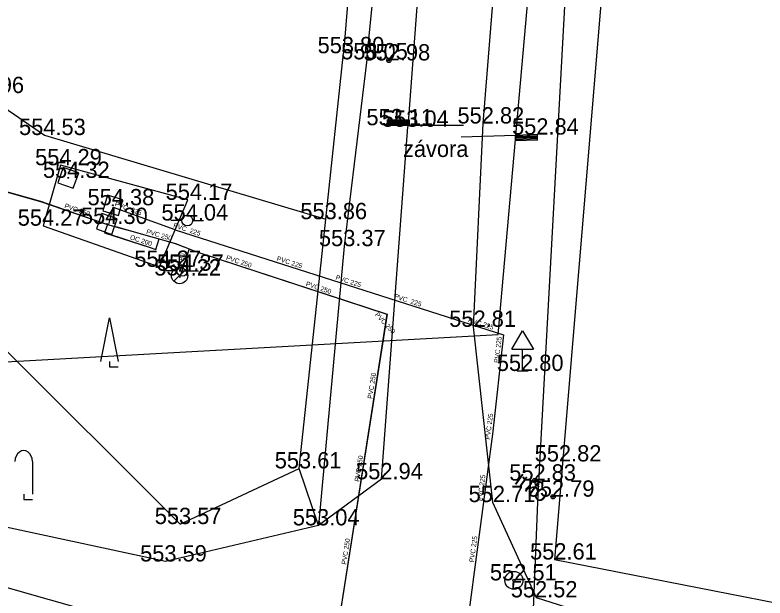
# Model space of a CAD drawing. Extents: x -669393 to -668650, y -1126925 to -1126294.
# Drawn here: x -668927.43 to -668892.94, y -1126447.22 to -1126420.41 of the extents above; entities that cross this region are included whole.
import ezdxf

# ---------------------------------------------------------------- set-up
doc = ezdxf.new("R2010")
doc.units = 0
for name, color, linetype in [('G_Bod_tecka', 7, 'Continuous'), ('G_Bod_vyska', 7, 'Continuous'), ('G_Bodove_pole', 7, 'Continuous'), ('G_Breh_Teren', 7, 'Continuous'), ('G_Cesty_Schody', 7, 'Continuous'), ('G_Objekty_dopravni', 7, 'Continuous'), ('G_Objekty_technicke', 7, 'Continuous'), ('G_Plochy_zpevnene', 7, 'Continuous'), ('G_Poznamky_odkaz', 7, 'Continuous'), ('G_Site-Sachty_N', 7, 'Continuous'), ('G_Site-Sloupy', 7, 'Continuous'), ('G_Site-vodovod', 7, 'Continuous'), ('G_Z_SPOJE_podz_geodeticky', 7, 'Continuous'), ('G_Z_SPOJE_podz_priblizne', 7, 'Continuous'), ('G_Z_VODA_podz_kotovane', 7, 'Continuous'), ('G_Zelen-rozhrani', 7, 'Continuous'), ('G_Zelen-Znacky', 7, 'Continuous'), ('Vrstva 25', 7, 'Continuous'), ('Vrstva 26', 7, 'Continuous'), ('Vrstva 4', 7, 'Continuous'), ('Vrstva 6', 7, 'Continuous'), ('Vrstva 7', 7, 'Continuous')]:
    doc.layers.add(name, color=color, linetype=linetype)

msp = doc.modelspace()

# ---------------------------------------------------------------- linework, layer by layer
at = {"layer": 'G_Bod_tecka'}
for p, q in [((-668912.33, -1126422.17), (-668912.33, -1126422.17)), ((-668911.25, -1126422.45), (-668911.25, -1126422.45)), ((-668910.24, -1126422.5), (-668910.24, -1126422.5)), ((-668910.31, -1126425.48), (-668910.31, -1126425.48)), ((-668909.37, -1126425.55), (-668909.37, -1126425.55)), ((-668905.92, -1126425.4), (-668905.92, -1126425.4)), ((-668926.08, -1126425.93), (-668926.08, -1126425.93)), ((-668903.41, -1126425.91), (-668903.41, -1126425.91)), ((-668925.34, -1126427.32), (-668925.34, -1126427.32)), ((-668924.98, -1126427.9), (-668924.98, -1126427.9)), ((-668919.48, -1126428.91), (-668919.48, -1126428.91)), ((-668922.93, -1126429.16), (-668922.93, -1126429.16)), ((-668926.14, -1126430.1), (-668926.14, -1126430.1)), ((-668923.21, -1126430.02), (-668923.21, -1126430.02)), ((-668919.51, -1126429.86), (-668919.51, -1126429.86)), ((-668913.13, -1126429.8), (-668913.13, -1126429.8)), ((-668912.29, -1126431.04), (-668912.29, -1126431.04)), ((-668920.78, -1126431.99), (-668920.78, -1126431.99)), ((-668919.74, -1126432.17), (-668919.74, -1126432.17)), ((-668919.86, -1126432.39), (-668919.86, -1126432.39)), ((-668906.36, -1126434.75), (-668906.36, -1126434.75)), ((-668904.09, -1126436.78), (-668904.09, -1126436.78)), ((-668902.37, -1126440.94), (-668902.37, -1126440.94)), ((-668914.37, -1126441.26), (-668914.37, -1126441.26)), ((-668910.58, -1126441.76), (-668910.58, -1126441.76)), ((-668903.54, -1126441.82), (-668903.54, -1126441.82)), ((-668905.47, -1126442.81), (-668905.47, -1126442.81)), ((-668902.69, -1126442.56), (-668902.69, -1126442.56)), ((-668919.84, -1126443.82), (-668919.84, -1126443.82)), ((-668913.47, -1126443.88), (-668913.47, -1126443.88)), ((-668920.51, -1126445.54), (-668920.51, -1126445.54)), ((-668902.63, -1126445.45), (-668902.63, -1126445.45)), ((-668904.49, -1126446.41), (-668904.49, -1126446.41)), ((-668903.47, -1126447.19), (-668903.47, -1126447.19))]:
    msp.add_line(p, q, dxfattribs=at)
at = {"layer": 'G_Bodove_pole'}
for radius in [0.412, 0.05]:
    msp.add_circle((-668904.49, -1126446.41), radius, dxfattribs=at)
at = {"layer": 'G_Breh_Teren'}
msp.add_line((-668913.47, -1126443.88), (-668914.37, -1126441.26), dxfattribs=at)
for points in [[(-668912.75, -1126385.93), (-668908.95, -1126387.61), (-668910.5, -1126399.99), (-668912.33, -1126422.17)], [(-668911.25, -1126422.45), (-668909.02, -1126400.02), (-668908.1, -1126386.96)], [(-668914.37, -1126441.26), (-668913.13, -1126429.8), (-668912.33, -1126422.17)], [(-668911.25, -1126422.45), (-668912.29, -1126431.04), (-668913.47, -1126443.88)]]:
    msp.add_lwpolyline(points, dxfattribs=at)
at = {"layer": 'G_Cesty_Schody'}
for p, q in [((-668910.58, -1126441.76), (-668913.47, -1126443.88)), ((-668913.47, -1126443.88), (-668920.51, -1126445.54))]:
    msp.add_line(p, q, dxfattribs=at)
for points in [[(-668894.26, -1126322.24), (-668898.22, -1126354.4), (-668901.58, -1126380.34), (-668903.94, -1126400.82), (-668905.92, -1126425.4)], [(-668905.63, -1126387.85), (-668907.48, -1126400.39), (-668909.37, -1126425.55)], [(-668910.58, -1126441.76), (-668909.37, -1126425.55)], [(-668905.92, -1126425.4), (-668906.36, -1126434.75), (-668905.47, -1126442.81), (-668903.47, -1126447.19)], [(-668920.51, -1126445.54), (-668935.21, -1126442.38), (-668943.72, -1126440.95), (-668952.23, -1126439.53)], [(-668987.39, -1126472.25), (-668982.11, -1126465.21), (-668976.82, -1126458.17), (-668974.68, -1126455.18), (-668971.59, -1126450.6), (-668970.01, -1126448.32), (-668968.35, -1126446.06), (-668967.69, -1126445.28), (-668967.05, -1126444.67), (-668966.44, -1126444.17), (-668965.31, -1126443.41), (-668964.4, -1126442.92), (-668963.69, -1126442.59), (-668962.6, -1126442.18), (-668961.48, -1126441.85), (-668960.45, -1126441.61), (-668958.64, -1126441.32), (-668957.27, -1126441.2), (-668956.25, -1126441.17), (-668954.72, -1126441.24), (-668953.21, -1126441.42), (-668944.59, -1126442.87), (-668935.98, -1126444.4), (-668920.75, -1126448.74)], [(-668903.47, -1126447.19), (-668899.67, -1126448.41), (-668897.23, -1126448.92)]]:
    msp.add_lwpolyline(points, dxfattribs=at)
at = {"layer": 'G_Objekty_dopravni'}
for p, q in [((-668904.59, -1126435.78), (-668904.09, -1126434.93)), ((-668904.09, -1126434.93), (-668903.59, -1126435.78)), ((-668904.59, -1126435.78), (-668903.59, -1126435.78)), ((-668904.09, -1126436.78), (-668904.09, -1126435.78)), ((-668904.34, -1126436.78), (-668903.84, -1126436.78))]:
    msp.add_line(p, q, dxfattribs=at)
at = {"layer": 'G_Objekty_technicke'}
for points in [[(-668910.31, -1126425.23), (-668909.31, -1126425.23)], [(-668910.31, -1126425.23), (-668910.31, -1126425.48)], [(-668910.31, -1126425.28), (-668909.31, -1126425.28)], [(-668909.31, -1126425.23), (-668909.31, -1126425.48)], [(-668910.31, -1126425.33), (-668909.31, -1126425.33)], [(-668910.31, -1126425.38), (-668909.31, -1126425.38)], [(-668910.31, -1126425.43), (-668909.31, -1126425.43)], [(-668910.31, -1126425.48), (-668909.31, -1126425.48)], [(-668909.31, -1126425.48), (-668906.81, -1126425.48)], [(-668904.409, -1126425.944), (-668906.908, -1126426.031)], [(-668903.41, -1126425.91), (-668904.409, -1126425.944)], [(-668904.401, -1126426.194), (-668904.409, -1126425.944)], [(-668903.408, -1126425.96), (-668904.408, -1126425.994)], [(-668903.401, -1126426.16), (-668903.41, -1126425.91)], [(-668903.407, -1126426.01), (-668904.406, -1126426.044)], [(-668903.405, -1126426.06), (-668904.404, -1126426.094)], [(-668903.403, -1126426.11), (-668904.403, -1126426.144)], [(-668903.401, -1126426.16), (-668904.401, -1126426.194)]]:
    msp.add_lwpolyline(points, dxfattribs=at)
at = {"layer": 'G_Plochy_zpevnene'}
for p, q in [((-668925.34, -1126427.32), (-668926.14, -1126430.1)), ((-668919.48, -1126428.91), (-668925.34, -1126427.32)), ((-668926.14, -1126430.1), (-668920.78, -1126431.99))]:
    msp.add_line(p, q, dxfattribs=at)
msp.add_lwpolyline([(-668920.78, -1126431.99), (-668919.48, -1126428.91)], dxfattribs=at)
at = {"layer": 'G_Site-Sachty_N'}
for points in [[(-668925.458, -1126428.129), (-668924.751, -1126428.378), (-668924.502, -1126427.671), (-668925.209, -1126427.422)], [(-668922.676, -1126429.625), (-668922.465, -1126428.906), (-668923.184, -1126428.695), (-668923.395, -1126429.414)], [(-668923.688, -1126430.249), (-668922.981, -1126430.498), (-668922.732, -1126429.791), (-668923.439, -1126429.542)]]:
    msp.add_lwpolyline(points, close=True, dxfattribs=at)
for centre in [(-668924.98, -1126427.9), (-668922.93, -1126429.16), (-668923.21, -1126430.02)]:
    msp.add_circle(centre, 0.02, dxfattribs=at)
at = {"layer": 'G_Site-Sloupy'}
for centre, radius in [((-668910.24, -1126422.5), 0.1), ((-668910.24, -1126422.5), 0.0348), ((-668903.54, -1126441.82), 0.1), ((-668903.54, -1126441.82), 0.0348), ((-668902.69, -1126442.56), 0.1), ((-668902.69, -1126442.56), 0.0348)]:
    msp.add_circle(centre, radius, dxfattribs=at)
at = {"layer": 'G_Site-vodovod'}
for points in [[(-668919.76, -1126429.86), (-668920.26, -1126429.86)], [(-668919.26, -1126429.86), (-668918.76, -1126429.86)], [(-668920.11, -1126431.49), (-668919.61, -1126431.49)], [(-668919.86, -1126432.015), (-668919.86, -1126431.49)], [(-668919.99, -1126432.17), (-668920.49, -1126432.17)], [(-668920.125, -1126432.655), (-668919.595, -1126432.125)], [(-668919.49, -1126432.17), (-668918.99, -1126432.17)]]:
    msp.add_lwpolyline(points, dxfattribs=at)
for centre, radius in [((-668919.51, -1126429.86), 0.25), ((-668919.86, -1126432.39), 0.375), ((-668919.74, -1126432.17), 0.25)]:
    msp.add_circle(centre, radius, dxfattribs=at)
at = {"layer": 'G_Z_SPOJE_podz_geodeticky'}
for points in [[(-668931.17, -1126436.55), (-668905.21, -1126435.1), (-668894.94, -1126319.53), (-668857.57, -1126303.9), (-668856.01, -1126304.41), (-668852.51, -1126305.5)], [(-668913.11, -1126502.62), (-668907.04, -1126482.44), (-668904.52, -1126474.93), (-668904.4, -1126467.75), (-668903.38, -1126442.44), (-668901.53, -1126408.78), (-668897.76, -1126368.98), (-668893.07, -1126321.82), (-668889.79, -1126320.56), (-668870.03, -1126313.47), (-668858.58, -1126310.04), (-668856.57, -1126309.46), (-668855.65, -1126309.36)]]:
    msp.add_lwpolyline(points, dxfattribs=at)
at = {"layer": 'G_Z_SPOJE_podz_priblizne'}
for points in [[(-668931.17, -1126436.55), (-668905.21, -1126435.1), (-668894.94, -1126319.53), (-668857.57, -1126303.9), (-668856.01, -1126304.41), (-668852.51, -1126305.5)], [(-668913.11, -1126502.62), (-668907.04, -1126482.44), (-668904.52, -1126474.93), (-668904.4, -1126467.75), (-668903.38, -1126442.44), (-668901.53, -1126408.78), (-668897.76, -1126368.98), (-668893.07, -1126321.82), (-668889.79, -1126320.56), (-668870.03, -1126313.47), (-668858.58, -1126310.04), (-668856.57, -1126309.46), (-668855.65, -1126309.36)]]:
    msp.add_lwpolyline(points, dxfattribs=at)
at = {"layer": 'G_Z_VODA_podz_kotovane'}
for points in [[(-668942.26, -1126423.66), (-668940.76, -1126424.85), (-668939.94, -1126425.13), (-668926.26, -1126428.98), (-668923.18, -1126430.04)], [(-668923.11, -1126430.06), (-668923.11, -1126430.05), (-668922.91, -1126429.24), (-668920.08, -1126430.28)], [(-668923.18, -1126430.04), (-668923.31, -1126430.42), (-668921.22, -1126431.1), (-668920.95, -1126431.19), (-668920.8, -1126430.71)], [(-668923.18, -1126430.04), (-668922.75, -1126430.16), (-668922, -1126430.37), (-668921.09, -1126430.63), (-668920.8, -1126430.71), (-668920.06, -1126430.92), (-668919.42, -1126431.16), (-668919.11, -1126431.28), (-668910.33, -1126434.17), (-668912.66, -1126449.06), (-668913.25, -1126456.69), (-668911.63, -1126458.38)], [(-668920.08, -1126430.28), (-668920.02, -1126430.3), (-668904.97, -1126435.12), (-668905.48, -1126439.68), (-668906.77, -1126449.49), (-668907.62, -1126456.31), (-668896.55, -1126458.31), (-668888.7, -1126459.83), (-668874.33, -1126462.67)], [(-668919.42, -1126431.16), (-668919.74, -1126432.15), (-668919.87, -1126432.49)]]:
    msp.add_lwpolyline(points, dxfattribs=at)
at = {"layer": 'G_Zelen-rozhrani'}
for p, q in [((-668928.9, -1126424), (-668926.08, -1126425.93)), ((-668926.08, -1126425.93), (-668913.13, -1126429.8)), ((-668930.85, -1126432.84), (-668919.84, -1126443.82))]:
    msp.add_line(p, q, dxfattribs=at)
for points in [[(-668899.22, -1126404.64), (-668902.63, -1126445.45)], [(-668919.84, -1126443.82), (-668914.37, -1126441.26)], [(-668902.63, -1126445.45), (-668884.31, -1126449.03)]]:
    msp.add_lwpolyline(points, dxfattribs=at)
at = {"layer": 'G_Zelen-Znacky'}
for p, q in [((-668926.63, -1126440.94), (-668926.63, -1126442.44)), ((-668927.03, -1126442.44), (-668927.03, -1126442.69)), ((-668927.03, -1126442.69), (-668926.63, -1126442.69))]:
    msp.add_line(p, q, dxfattribs=at)
for points in [[(-668923.48, -1126436.34), (-668923.08, -1126434.34)], [(-668923.08, -1126434.34), (-668922.68, -1126436.34)], [(-668923.08, -1126436.34), (-668923.08, -1126436.59)], [(-668923.08, -1126436.59), (-668922.68, -1126436.59)]]:
    msp.add_lwpolyline(points, dxfattribs=at)
msp.add_ellipse((-668927.03, -1126440.941), major_axis=(0, 0.5), ratio=0.8, start_param=4.712389, end_param=7.853982, dxfattribs=at)
at = {"layer": 'Vrstva 25'}
for points in [[(-668923.182, -1126430.037), (-668923.312, -1126430.416), (-668921.221, -1126431.1), (-668920.947, -1126431.189), (-668920.804, -1126430.707)], [(-668919.418, -1126431.165), (-668919.74, -1126432.146), (-668919.871, -1126432.491)]]:
    msp.add_lwpolyline(points, dxfattribs=at)
at = {"layer": 'Vrstva 26'}
for points in [[(-668942.264, -1126423.657), (-668940.76, -1126424.849), (-668939.935, -1126425.131), (-668926.256, -1126428.978), (-668923.182, -1126430.037)], [(-668923.112, -1126430.057), (-668923.11, -1126430.05), (-668922.91, -1126429.24), (-668920.076, -1126430.28)], [(-668923.182, -1126430.037), (-668922.754, -1126430.158), (-668922.002, -1126430.37), (-668921.092, -1126430.626), (-668920.804, -1126430.707), (-668920.056, -1126430.918), (-668919.418, -1126431.165), (-668919.112, -1126431.283), (-668910.325, -1126434.169), (-668912.661, -1126449.065), (-668913.252, -1126456.694), (-668911.629, -1126458.384)], [(-668920.076, -1126430.28), (-668920.02, -1126430.3), (-668904.97, -1126435.12), (-668905.48, -1126439.68), (-668906.77, -1126449.49), (-668907.62, -1126456.31), (-668896.55, -1126458.31), (-668888.7, -1126459.83), (-668874.33, -1126462.67)]]:
    msp.add_lwpolyline(points, dxfattribs=at)
at = {"layer": 'Vrstva 6'}
for p, q in [((-668922.754, -1126430.158), (-668922.754, -1126430.158)), ((-668921.092, -1126430.626), (-668921.092, -1126430.626)), ((-668919.74, -1126432.146), (-668919.74, -1126432.146))]:
    msp.add_line(p, q, dxfattribs=at)
at = {"layer": 'Vrstva 7'}
msp.add_line((-668919.871, -1126432.491), (-668919.871, -1126432.491), dxfattribs=at)

# ---------------------------------------------------------------- texts
at = {"layer": 'G_Bod_vyska'}
for s, p in [('553.80', (-668913.516, -1126422.17)), ('553.05', (-668912.436, -1126422.45)), ('552.98', (-668911.406, -1126422.5)), ('554.96', (-668930.08, -1126424)), ('553.11', (-668911.271, -1126425.48)), ('553.04', (-668910.556, -1126425.55)), ('552.82', (-668907.084, -1126425.4)), ('554.53', (-668927.244, -1126425.93)), ('552.84', (-668904.574, -1126425.91)), ('554.29', (-668926.506, -1126427.32)), ('554.32', (-668926.144, -1126427.9)), ('554.38', (-668924.094, -1126429.16)), ('554.17', (-668920.502, -1126428.91)), ('553.86', (-668914.308, -1126429.8)), ('554.27', (-668927.304, -1126430.1)), ('554.30', (-668924.396, -1126430.02)), ('554.04', (-668920.696, -1126429.86)), ('553.37', (-668913.454, -1126431.04)), ('554.27', (-668921.944, -1126431.99)), ('554.37', (-668920.904, -1126432.17)), ('554.22', (-668921.024, -1126432.39)), ('552.81', (-668907.462, -1126434.75)), ('552.80', (-668905.276, -1126436.78)), ('552.82', (-668903.534, -1126440.94)), ('553.61', (-668915.486, -1126441.26)), ('552.94', (-668911.746, -1126441.76)), ('552.83', (-668904.704, -1126441.82)), ('552.79', (-668903.856, -1126442.56)), ('552.71', (-668906.572, -1126442.81)), ('553.57', (-668921.004, -1126443.82)), ('553.04', (-668914.656, -1126443.88)), ('553.59', (-668921.676, -1126445.54)), ('552.61', (-668903.746, -1126445.45)), ('552.51', (-668905.592, -1126446.41)), ('552.52', (-668904.634, -1126447.19))]:
    msp.add_text(s, height=0.75, dxfattribs=at).set_placement(p)
at = {"layer": 'G_Poznamky_odkaz'}
msp.add_text('závora', height=0.75, dxfattribs=at).set_placement((-668909.591, -1126426.94))
msp.add_text('info', height=0.75, rotation=324.449, dxfattribs=at).set_placement((-668904.504, -1126441.929))
at = {"layer": 'Vrstva 4'}
for s, rotation, p in [('PVC 250', 341.0143, (-668925.178, -1126429.275)), ('PVC  225', 339.8541, (-668922.864, -1126429.182)), ('PVC  225', 342.1665, (-668920.17, -1126430.175)), ('PVC 250', 344.2529, (-668921.412, -1126430.462)), ('OC 200', 341.8776, (-668922.162, -1126430.717)), ('LT 80', 71.0754, (-668919.829, -1126432.147)), ('PVC 250', 341.8146, (-668917.743, -1126431.658)), ('PVC 225', 342.219, (-668915.417, -1126431.699)), ('PVC 225', 342.1839, (-668912.708, -1126432.566)), ('PVC 250', 341.8146, (-668914.078, -1126432.862)), ('PVC  225', 342.1665, (-668910.013, -1126433.43)), ('PVC 250', 312.477, (-668910.899, -1126434.202)), ('PVC 225', 342.2356, (-668906.613, -1126434.519)), ('PVC 225', 83.5968, (-668905.186, -1126436.418)), ('PVC 250', 81.0925, (-668911.009, -1126438.072)), ('PVC 225', 82.9391, (-668905.595, -1126439.948)), ('PVC 250', 81.0656, (-668911.607, -1126441.884)), ('PVC 225', 82.4701, (-668905.959, -1126442.769)), ('PVC 250', 81.0925, (-668912.205, -1126445.696)), ('PVC 225', 82.4736, (-668906.329, -1126445.589))]:
    msp.add_text(s, height=0.2194, rotation=rotation, dxfattribs=at).set_placement(p)

doc.saveas('drawing.dxf')
